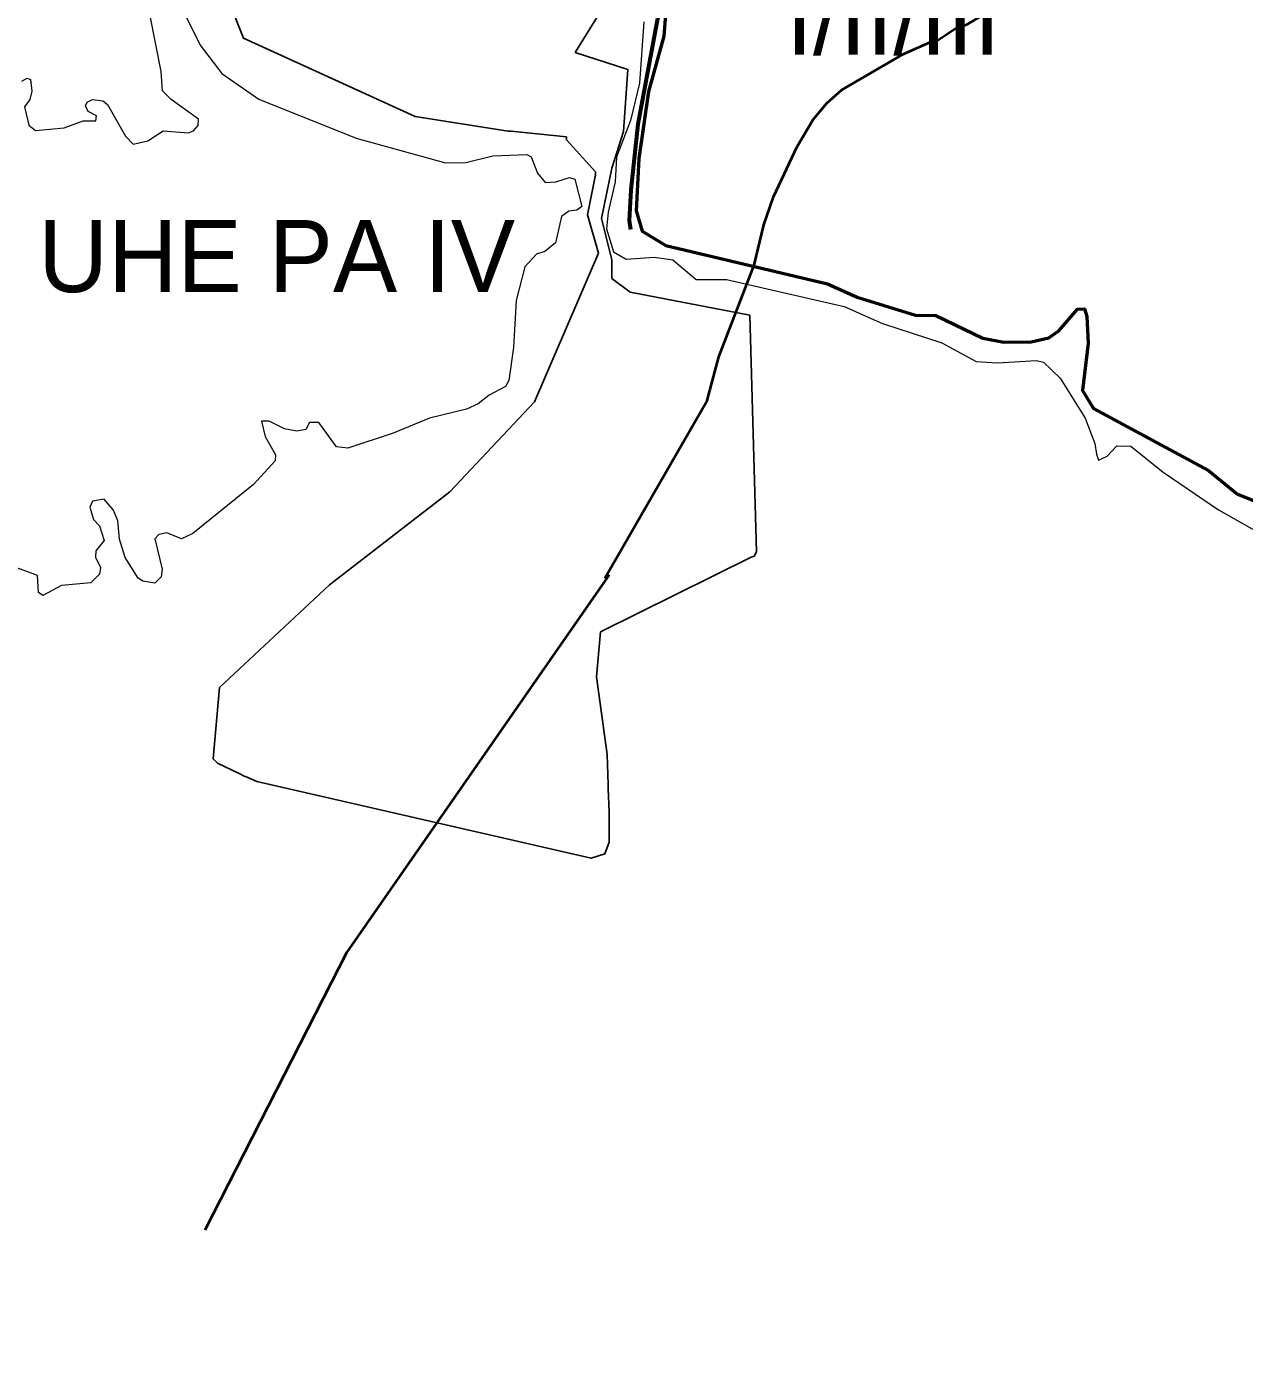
# Model space of a CAD drawing. Extents: x -1643653 to 4543381, y 1624270 to 13878484.
# Drawn here: x 583122 to 591570, y 8951061 to 8960281 of the extents above; entities that cross this region are included whole.
import ezdxf
from ezdxf.enums import TextEntityAlignment as Align

# ---------------------------------------------------------------- set-up
doc = ezdxf.new("R2010")
doc.units = 0
doc.header["$LTSCALE"] = 200
doc.linetypes.add('LONG_DASH_SHORT_DASH', pattern=[9.9, 6, -1.2, 1.5, -1.2])
for name, color, linetype, lineweight in [('12', 7, 'Continuous', 25), ('21', 7, 'Continuous', 25), ('25', 7, 'Continuous', 13), ('59', 7, 'Continuous', 53), ('60', 7, 'Continuous', 13), ('7', 7, 'LONG_DASH_SHORT_DASH', 60)]:
    doc.layers.add(name, color=color, linetype=linetype, lineweight=lineweight)
doc.layers.add('42', color=7, linetype='Continuous')

msp = doc.modelspace()

# ---------------------------------------------------------------- linework, layer by layer
at = {"layer": '12', "lineweight": 40}
for points in [[(587134, 8956453.8), (587843.6, 8957685.7), (587923.7, 8957988.5), (588169.9, 8958625.1), (588237, 8958904.7), (588304.1, 8959099.5), (588468, 8959448.9), (588578.9, 8959635.8), (588673.7, 8959750.1), (588777.5, 8959843.1), (589203.6, 8960089.7), (589393.4, 8960175.8), (589428.5, 8960178.5), (589560.1, 8960264.6), (589648.9, 8960297.2), (590059.4, 8960543.5), (591188.1, 8961101.4), (591408.7, 8961235.4), (591525.3, 8961280.9), (591868.7, 8961488.1), (592154.1, 8961587.2), (592311.1, 8961655)], [(587162.9, 8956477.1), (585344.2, 8953858.6), (584358.8, 8951929.6)]]:
    msp.add_lwpolyline(points, dxfattribs=at)
at = {"layer": '21'}
for points in [[(586058.4, 8957052.4), (586644.6, 8957678.4), (587088.5, 8958707.8), (587013.2, 8958975.6), (587068.3, 8959252.8), (587068.3, 8959273), (586866.5, 8959495), (586866.5, 8959515.2), (586483.1, 8959555.5), (586463, 8959555.5), (585817.3, 8959656.5), (584626.8, 8960201.4), (584162.8, 8961372.1)], [(587088.5, 8960362.9), (586927, 8960100.5)], [(586927, 8960100.5), (587293.7, 8959984.2), (587261.8, 8959553.8), (587182.2, 8959298.7), (587110, 8958948.6), (587182.2, 8958662.7), (587182.2, 8958533.5), (587309.6, 8958437.9), (588138.3, 8958278.5)], [(588138.3, 8958278.5), (588184.9, 8956636.2), (588170.1, 8956606.6), (588147.9, 8956599.2), (587104, 8956080.8), (587074.4, 8955769.7), (587148.4, 8955229.1)], [(587148.4, 8955229.1), (587155.8, 8955021.8), (587155.8, 8954992.1), (587163.2, 8954829.2), (587163.2, 8954644.1), (587163.2, 8954621.8), (587133.6, 8954540.4), (587037.4, 8954510.8), (584720.1, 8955044), (584653.5, 8955073.6), (584631.3, 8955081), (584601.7, 8955095.8), (584446.2, 8955169.9), (584416.6, 8955199.5), (584461, 8955695.7), (585223.6, 8956406.6), (586058.4, 8957052.4)]]:
    msp.add_lwpolyline(points, dxfattribs=at)
at = {"layer": '25'}
for points in [[(584187.7, 8960432.6), (584325.6, 8960152.6), (584476.5, 8959954.9), (584733.5, 8959776.4), (585408.8, 8959506.7), (586028.5, 8959334.8), (586169.5, 8959338.8), (586356.5, 8959383.4), (586592.2, 8959394), (586621.9, 8959377), (586666.5, 8959264.6), (586719.8, 8959198.7), (586794.3, 8959202.9), (586887.5, 8959234.6), (586924.3, 8959221.3), (586974.5, 8959033.2), (586938.3, 8959007.4), (586883.3, 8959001), (586832.3, 8958962.8), (586791.8, 8958780.2), (586717.8, 8958720.8), (586660.1, 8958701.3), (586577.3, 8958614.2), (586518, 8958381), (586500.9, 8958053.6), (586466.9, 8957824.2), (586445.4, 8957783.8), (586330.8, 8957724.2), (586254.3, 8957662.7), (586173.8, 8957626.7)], [(584187.7, 8960432.6), (584325.6, 8960152.6), (584476.5, 8959954.9), (584733.5, 8959776.4), (585408.8, 8959506.7), (586028.5, 8959334.8), (586169.5, 8959338.8), (586356.5, 8959383.4), (586592.2, 8959394), (586621.9, 8959377), (586666.5, 8959264.6), (586719.8, 8959198.7), (586794.3, 8959202.9), (586887.5, 8959234.6), (586924.3, 8959221.3), (586974.5, 8959033.2), (586938.3, 8959007.4), (586883.3, 8959001), (586832.3, 8958962.8), (586791.8, 8958780.2), (586717.8, 8958720.8), (586660.1, 8958701.3), (586577.3, 8958614.2), (586518, 8958381), (586500.9, 8958053.6), (586466.9, 8957824.2), (586445.4, 8957783.8), (586330.8, 8957724.2), (586254.3, 8957662.7), (586173.8, 8957626.7)], [(587368.2, 8959365.5), (587437, 8959830.7), (587541.6, 8960215), (587558.8, 8960425)], [(583108.6, 8959723.3), (583138.3, 8959595.9), (583184.5, 8959559.9), (583382, 8959578.8), (583514.4, 8959627.7), (583603.4, 8959628), (583607.5, 8959661.8), (583550.2, 8959691.6), (583531.3, 8959731.8), (583541.6, 8959757), (583580.3, 8959774.3), (583651.7, 8959765.9), (583684, 8959740.2), (583809.5, 8959521.5), (583862.6, 8959466.3), (583962.4, 8959487.6), (584070.6, 8959557.6), (584244.7, 8959542.8), (584281, 8959557.7), (584312.8, 8959595.8), (584315, 8959638.2), (584126, 8959774.3), (584064.3, 8959836.4), (584055.9, 8959969.5), (583979.3, 8960356.6)], [(583108.6, 8959723.3), (583138.3, 8959595.9), (583184.5, 8959559.9), (583382, 8959578.8), (583514.4, 8959627.7), (583603.4, 8959628), (583607.5, 8959661.8), (583550.2, 8959691.6), (583531.3, 8959731.8), (583541.6, 8959757), (583580.3, 8959774.3), (583651.7, 8959765.9), (583684, 8959740.2), (583809.5, 8959521.5), (583862.6, 8959466.3), (583962.4, 8959487.6), (584070.6, 8959557.6), (584244.7, 8959542.8), (584281, 8959557.7), (584312.8, 8959595.8), (584315, 8959638.2), (584126, 8959774.3), (584064.3, 8959836.4), (584055.9, 8959969.5), (583979.3, 8960356.6)], [(587403.7, 8960314.5), (587373.8, 8959887.7), (587311.1, 8959628.3), (587213.9, 8959375.4), (587204.9, 8959204), (587155.6, 8958993.5), (587145.5, 8958878.4), (587193.6, 8958719.2), (587281.8, 8958666.6), (587474.7, 8958681.2), (587603.9, 8958663), (587767.8, 8958525.1), (587976.7, 8958527.1), (588793.4, 8958337.9), (589059.2, 8958220.1), (589471.1, 8958087), (589708, 8957957.9), (589856.5, 8957947.6), (590127.1, 8957964.8), (590176.9, 8957951.8), (590291.3, 8957841.5), (590464.7, 8957564.3), (590533, 8957388.3), (590544.4, 8957313.3), (590557.7, 8957273.4), (590617.6, 8957300), (590684.2, 8957372.3), (590781.5, 8957369.6), (591005.6, 8957189.1), (591390.8, 8956926.9), (591724.8, 8956737.2)], [(583089.5, 8959901.9), (583125.3, 8959922.9), (583148.8, 8959914.2), (583159.4, 8959833.8), (583144.6, 8959774.5), (583108.6, 8959723.3)], [(583089.5, 8959901.9), (583125.3, 8959922.9), (583148.8, 8959914.2), (583159.4, 8959833.8), (583144.6, 8959774.5), (583108.6, 8959723.3)], [(591853.4, 8956904.4), (591520.9, 8957037.4), (591321.1, 8957200.7), (590522.6, 8957630), (590445.4, 8957756.5), (590486.6, 8958082.5), (590475.5, 8958269.4), (590460, 8958322.7), (590411.3, 8958320.8), (590281.4, 8958169.9), (590213.4, 8958120.7), (590089.5, 8958093.2), (589901.7, 8958091.4), (589756.1, 8958120.1), (589428.5, 8958275.3), (589288.6, 8958277.6), (588883.2, 8958402.7), (588677.6, 8958496.7), (587555.9, 8958762.2), (587392.7, 8958862), (587351, 8959003.1), (587368.2, 8959365.5)], [(586173.8, 8957626.7), (585918.1, 8957564.8), (585664, 8957458.9), (585351.4, 8957354.8), (585272.9, 8957365.6), (585149.7, 8957533.1), (585084, 8957533), (585058.5, 8957484.5), (584997.2, 8957473.7), (584911.7, 8957490.8), (584806, 8957543.7), (584753, 8957543.8), (584778.1, 8957437.9), (584848.5, 8957309.3), (584847.7, 8957267), (584696, 8957104.7), (584274.9, 8956764.4), (584197.5, 8956726), (584094.1, 8956768.4), (584038.7, 8956757.6), (584011.4, 8956727.3), (584062.2, 8956515.4), (584055.8, 8956462.4), (584011.2, 8956420.2), (583928.7, 8956432.8), (583896.6, 8956454.1), (583805.3, 8956596.4), (583767, 8956723.9), (583756.3, 8956851.3), (583724.4, 8956925.6), (583660.8, 8957002.1), (583580.2, 8956987.2), (583561.1, 8956946.9), (583586.5, 8956859.9), (583628.7, 8956817.4), (583660.7, 8956715.7), (583603.4, 8956642.9), (583599.3, 8956600.4), (583635.2, 8956528.2), (583628.9, 8956482), (583569.2, 8956422.2), (583365.5, 8956403), (583235.8, 8956333.2), (583204.2, 8956354.3), (583197.6, 8956473.1), (583036.3, 8956532.7)], [(586173.8, 8957626.7), (585918.1, 8957564.8), (585664, 8957458.9), (585351.4, 8957354.8), (585272.9, 8957365.6), (585149.7, 8957533.1), (585084, 8957533), (585058.5, 8957484.5), (584997.2, 8957473.7), (584911.7, 8957490.8), (584806, 8957543.7), (584753, 8957543.8), (584778.1, 8957437.9), (584848.5, 8957309.3), (584847.7, 8957267), (584696, 8957104.7), (584274.9, 8956764.4), (584197.5, 8956726), (584094.1, 8956768.4), (584038.7, 8956757.6), (584011.4, 8956727.3), (584062.2, 8956515.4), (584055.8, 8956462.4), (584011.2, 8956420.2), (583928.7, 8956432.8), (583896.6, 8956454.1), (583805.3, 8956596.4), (583767, 8956723.9), (583756.3, 8956851.3), (583724.4, 8956925.6), (583660.8, 8957002.1), (583580.2, 8956987.2), (583561.1, 8956946.9), (583586.5, 8956859.9), (583628.7, 8956817.4), (583660.7, 8956715.7), (583603.4, 8956642.9), (583599.3, 8956600.4), (583635.2, 8956528.2), (583628.9, 8956482), (583569.2, 8956422.2), (583365.5, 8956403), (583235.8, 8956333.2), (583204.2, 8956354.3), (583197.6, 8956473.1), (583036.3, 8956532.7)]]:
    msp.add_lwpolyline(points, dxfattribs=at)
at = {"layer": '59'}
for points in [[(588373.5, 8962049.1), (588387.5, 8962034), (588681.9, 8961493.8), (588630.6, 8961421.7), (588323.7, 8961300.9), (588213.5, 8961217.2), (587717.4, 8960723.2), (587596.7, 8960558.6), (587558.8, 8960425), (587541.6, 8960215), (587437, 8959830.7), (587368.2, 8959365.5)], [(587368.2, 8959365.5), (587351, 8959003.1), (587392.7, 8958862), (587555.9, 8958762.2), (588677.6, 8958496.7), (588883.2, 8958402.7), (589288.6, 8958277.6), (589428.5, 8958275.3), (589756.1, 8958120.1), (589901.7, 8958091.4), (590089.5, 8958093.2), (590213.4, 8958120.7), (590281.4, 8958169.9), (590411.3, 8958320.8), (590460, 8958322.7), (590475.5, 8958269.4), (590486.6, 8958082.5), (590445.4, 8957756.5), (590522.6, 8957630), (591321.1, 8957200.7), (591520.9, 8957037.4), (591853.4, 8956904.4)]]:
    msp.add_lwpolyline(points, dxfattribs=at)
at = {"layer": '60', "lineweight": 25}
msp.add_spline([(814781, 9009175.5), (814787.2, 9009173.4), (814796.9, 9009173.4), (814799.4, 9009172.4), (814805.1, 9009174.5), (814805.6, 9009176.5), (814811.7, 9009179.5), (814811.7, 9009179.5), (814801.5, 9009181), (814790.7, 9009181.5), (814784.1, 9009183.1), (814777.4, 9009185.1), (814778.4, 9009175.5)], degree=3, dxfattribs=at)
at = {"layer": '7'}
msp.add_lwpolyline([(587540.9, 8964040.5), (587545.5, 8964019), (587739.9, 8963466), (587828.5, 8963155), (587886.8, 8963016.8), (588023, 8962809.1), (588321.3, 8962515.1), (588353.7, 8962454.8), (588379.7, 8962350), (588349.5, 8962039.7), (588356.1, 8961913.4), (588409.9, 8961732.7), (588515.9, 8961598.5), (588533, 8961520.2), (588511.4, 8961464.3), (588140, 8961216), (587908.2, 8961023.1), (587733.4, 8960846.2), (587616.5, 8960660), (587498.3, 8960337.4), (587362.2, 8959603), (587314, 8959147.2), (587303.2, 8958935.8), (587310.7, 8958873)], dxfattribs=at)

# ---------------------------------------------------------------- texts
at = {"layer": '42'}
for s, p in [('I/II/III', (589134.4, 8960086.2)), ('UHE PA IV', (584857.3, 8958438.7))]:
    msp.add_text(s, height=500, dxfattribs=at).set_placement(p, align=Align.CENTER)

doc.saveas('drawing.dxf')
